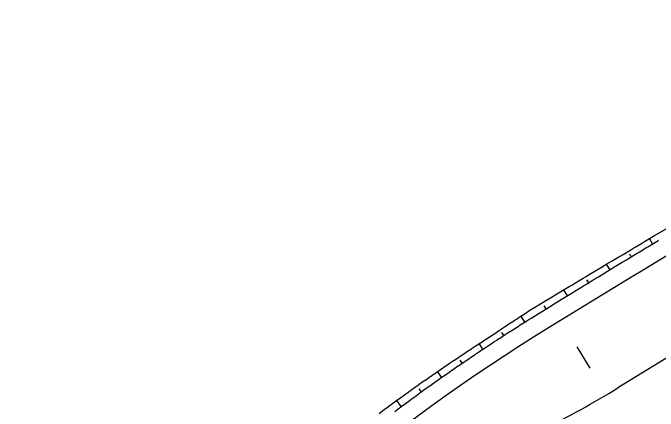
# Model space of a CAD drawing. Extents: x 6503541 to 6503743, y 5888004 to 5888145.
# Drawn here: x 6503600.423 to 6503601.663, y 5888054.185 to 5888054.951 of the extents above; entities that cross this region are included whole.
import ezdxf

# ---------------------------------------------------------------- set-up
doc = ezdxf.new("R2010")
doc.units = 0
doc.layers.add('12', color=7, linetype='Continuous')

msp = doc.modelspace()

# ---------------------------------------------------------------- linework, layer by layer
at = {"layer": '12'}
for points in [[(6503601.1268, 5888054.1806), (6503601.1337, 5888054.1858), (6503601.1407, 5888054.1909), (6503601.142, 5888054.1919), (6503601.1476, 5888054.1961), (6503601.1546, 5888054.2012), (6503601.1616, 5888054.2063), (6503601.1621, 5888054.2066), (6503601.1686, 5888054.2114), (6503601.1756, 5888054.2165), (6503601.1822, 5888054.2212), (6503601.1827, 5888054.2215), (6503601.1897, 5888054.2265), (6503601.1967, 5888054.2316), (6503601.2025, 5888054.2357), (6503601.2038, 5888054.2366), (6503601.2109, 5888054.2416), (6503601.218, 5888054.2465), (6503601.2229, 5888054.2499), (6503601.2251, 5888054.2515), (6503601.2322, 5888054.2564), (6503601.2393, 5888054.2613), (6503601.2433, 5888054.2641), (6503601.2465, 5888054.2662), (6503601.2536, 5888054.2711), (6503601.2608, 5888054.276), (6503601.2639, 5888054.2781), (6503601.2679, 5888054.2808), (6503601.2751, 5888054.2857), (6503601.2823, 5888054.2905), (6503601.2846, 5888054.292), (6503601.2895, 5888054.2953), (6503601.2967, 5888054.3), (6503601.304, 5888054.3048), (6503601.3053, 5888054.3057), (6503601.3112, 5888054.3096), (6503601.3185, 5888054.3143), (6503601.3257, 5888054.319), (6503601.3261, 5888054.3193), (6503601.333, 5888054.3237), (6503601.3402, 5888054.3285), (6503601.3469, 5888054.333), (6503601.3474, 5888054.3333), (6503601.3545, 5888054.3382), (6503601.3617, 5888054.343), (6503601.3675, 5888054.3468), (6503601.369, 5888054.3478), (6503601.3762, 5888054.3525), (6503601.3834, 5888054.3573), (6503601.3883, 5888054.3605), (6503601.3907, 5888054.362), (6503601.3979, 5888054.3668), (6503601.4052, 5888054.3715), (6503601.4092, 5888054.3741), (6503601.4125, 5888054.3762), (6503601.4197, 5888054.3808), (6503601.427, 5888054.3855), (6503601.4271, 5888054.3855), (6503601.4301, 5888054.3873), (6503601.4499, 5888054.3993), (6503601.4507, 5888054.3998), (6503601.4714, 5888054.4122), (6503601.4728, 5888054.4131), (6503601.492, 5888054.4246), (6503601.4957, 5888054.4268), (6503601.5126, 5888054.437), (6503601.5185, 5888054.4405), (6503601.5234, 5888054.4434), (6503601.5333, 5888054.4494), (6503601.5414, 5888054.4542), (6503601.554, 5888054.4617), (6503601.5643, 5888054.4679), (6503601.5747, 5888054.4741), (6503601.5872, 5888054.4816), (6503601.5953, 5888054.4864), (6503601.6101, 5888054.4952), (6503601.616, 5888054.4988), (6503601.6199, 5888054.5011), (6503601.633, 5888054.5089), (6503601.6367, 5888054.5111), (6503601.656, 5888054.5225), (6503601.6574, 5888054.5234), (6503601.6782, 5888054.5357)], [(6503601.6522, 5888054.5068), (6503601.6462, 5888054.5167)], [(6503601.1565, 5888054.1842), (6503601.1634, 5888054.1894), (6503601.1704, 5888054.1945), (6503601.1708, 5888054.1949), (6503601.1773, 5888054.1996), (6503601.1842, 5888054.2047), (6503601.1908, 5888054.2096), (6503601.1912, 5888054.2099), (6503601.1982, 5888054.2149), (6503601.2051, 5888054.22), (6503601.2108, 5888054.2241), (6503601.2121, 5888054.2251), (6503601.2191, 5888054.2301), (6503601.2261, 5888054.2351), (6503601.231, 5888054.2386), (6503601.2332, 5888054.2401), (6503601.2402, 5888054.2451), (6503601.2472, 5888054.2501), (6503601.2512, 5888054.2529), (6503601.2543, 5888054.255), (6503601.2614, 5888054.26), (6503601.2685, 5888054.2649), (6503601.2716, 5888054.267), (6503601.2756, 5888054.2698), (6503601.2827, 5888054.2747), (6503601.2898, 5888054.2796), (6503601.292, 5888054.2811), (6503601.2969, 5888054.2844), (6503601.3041, 5888054.2892), (6503601.3112, 5888054.2941), (6503601.3125, 5888054.2949), (6503601.3184, 5888054.2989), (6503601.3255, 5888054.3037), (6503601.3327, 5888054.3084), (6503601.3331, 5888054.3087), (6503601.3399, 5888054.3132), (6503601.3471, 5888054.3179), (6503601.3538, 5888054.3223), (6503601.3543, 5888054.3227), (6503601.3616, 5888054.3274), (6503601.3688, 5888054.332), (6503601.3746, 5888054.3358), (6503601.3761, 5888054.3367), (6503601.3833, 5888054.3414), (6503601.3906, 5888054.346), (6503601.3955, 5888054.3491), (6503601.3979, 5888054.3506), (6503601.4052, 5888054.3552), (6503601.4125, 5888054.3598), (6503601.4165, 5888054.3623), (6503601.4198, 5888054.3644), (6503601.4271, 5888054.369), (6503601.4344, 5888054.3735), (6503601.4345, 5888054.3735), (6503601.4375, 5888054.3754), (6503601.4572, 5888054.3875), (6503601.458, 5888054.388), (6503601.4785, 5888054.4006), (6503601.4799, 5888054.4015), (6503601.499, 5888054.4132), (6503601.5026, 5888054.4154), (6503601.5195, 5888054.4258), (6503601.5253, 5888054.4294), (6503601.5302, 5888054.4323), (6503601.54, 5888054.4384), (6503601.5481, 5888054.4433), (6503601.5606, 5888054.4509), (6503601.5708, 5888054.4572), (6503601.5811, 5888054.4635), (6503601.5936, 5888054.4711), (6503601.6017, 5888054.476), (6503601.6164, 5888054.485), (6503601.6223, 5888054.4885), (6503601.6261, 5888054.4909), (6503601.6391, 5888054.4988), (6503601.6428, 5888054.5011), (6503601.6619, 5888054.5127), (6503601.6634, 5888054.5136)], [(6503601.6112, 5888054.4818), (6503601.6081, 5888054.487)], [(6503601.5703, 5888054.4568), (6503601.5637, 5888054.4676)], [(6503601.5293, 5888054.4318), (6503601.5259, 5888054.4373)], [(6503601.4884, 5888054.4067), (6503601.4813, 5888054.4182)], [(6503601.4475, 5888054.3815), (6503601.4438, 5888054.3875)], [(6503601.4067, 5888054.3562), (6503601.3995, 5888054.3678)], [(6503601.3663, 5888054.3304), (6503601.3627, 5888054.3358)], [(6503601.3261, 5888054.304), (6503601.3191, 5888054.3147)], [(6503601.5322, 5888054.2674), (6503601.507, 5888054.3083)], [(6503601.2864, 5888054.2772), (6503601.2826, 5888054.2827)], [(6503601.2469, 5888054.2498), (6503601.239, 5888054.2611)], [(6503601.2078, 5888054.222), (6503601.2037, 5888054.2277)], [(6503601.1691, 5888054.1936), (6503601.1604, 5888054.2054)]]:
    msp.add_lwpolyline(points, dxfattribs=at)
for centre, radius, start, end in [((6503620.5817, 5888023.3322), 36.27, 116.09163, 121.5843), ((6503629.9308, 5888007.4817), 53.916, 117.58603, 123.39571), ((6503620.5817, 5888023.3322), 36.438, 118.93897, 121.6677), ((6503611.9485, 5888037.7631), 19.2828, 117.70332, 123.39571), ((6503611.9485, 5888037.7631), 19.2588, 117.70332, 123.39571), ((6503611.9485, 5888037.7631), 19.2348, 117.70332, 123.39571), ((6503611.9485, 5888037.7631), 19.1652, 117.70332, 123.39571), ((6503611.9485, 5888037.7631), 19.1172, 117.44544, 123.39571), ((6503611.9485, 5888037.7631), 19.1412, 117.70332, 123.39571), ((6503629.9308, 5888007.4817), 54.084, 119.63838, 123.39571), ((6503603.3862, 5888051.2094), 3.684, 121.6677, 138.417), ((6503600.6425, 5888055.7629), 1.8, 296.378, 301.5843)]:
    msp.add_arc(centre, radius, start, end, dxfattribs=at)

doc.saveas('drawing.dxf')
